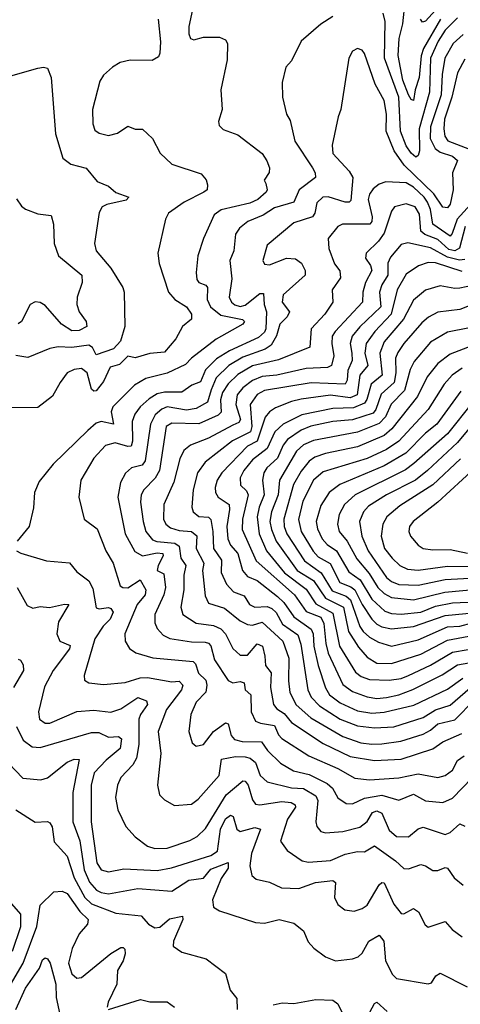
# Model space of a CAD drawing. Extents: x 1246230 to 1426786, y 660032 to 763141.
# Tile 355 of 566: x 1375981 to 1377787, y 665207 to 669242. Entities that reach past the tile are written whole.
import ezdxf

# ---------------------------------------------------------------- set-up
doc = ezdxf.new("R2010")
doc.units = 0

msp = doc.modelspace()

# ---------------------------------------------------------------- linework, layer by layer
at = {"layer": '0CON10XD'}
for points in [[(1376697.3, 669322.7), (1376674.2, 669215), (1376674.1, 669184.1), (1376681.4, 669165), (1376695, 669159.5), (1376735, 669170.4), (1376800.6, 669170.6), (1376825, 669160), (1376833.1, 669145), (1376832, 669078), (1376805.6, 668955), (1376811.1, 668875), (1376795.7, 668825), (1376798.3, 668808.3), (1376815, 668792.5), (1376875, 668771.1), (1376975, 668694.2), (1376994.6, 668664.6), (1377004.5, 668635), (1377003.5, 668616.5), (1376983.8, 668585), (1376990.5, 668570.5), (1376995.4, 668545.4), (1376991.2, 668535), (1376956.9, 668505), (1376925, 668490.3), (1376806.9, 668463.1), (1376777.6, 668442.4), (1376734, 668346), (1376711.3, 668275), (1376704, 668206), (1376707.8, 668177.8), (1376715.3, 668165.3), (1376743.8, 668153.8), (1376750.7, 668145), (1376749.7, 668095), (1376763, 668065), (1376805, 668031.5), (1376893.8, 668013.8), (1376902.2, 668005), (1376895.4, 667995), (1376786.6, 667933.4), (1376685, 667855.3), (1376661.2, 667828.8), (1376585.8, 667794.2), (1376498, 667772), (1376452.3, 667745), (1376363.3, 667655), (1376355.9, 667635), (1376366, 667584), (1376315.4, 667595.4), (1376295, 667588.3), (1376260.9, 667559.1), (1376118.9, 667421.1), (1376061, 667349), (1376042, 667305), (1376038.3, 667241.7), (1376020.5, 667165), (1375970.8, 667105)], [(1377725, 669326.7), (1377645, 669235.9), (1377632.5, 669232.5), (1377624.4, 669244.4)], [(1377706.1, 669245), (1377636.7, 669125), (1377626.3, 669093.7), (1377617.9, 669005), (1377601.4, 668955), (1377595, 668911.2), (1377585, 668915.7), (1377575, 668933.9), (1377550.9, 668995), (1377531.9, 669095), (1377536.6, 669165), (1377551.6, 669225), (1377561.4, 669315)], [(1376548.3, 669245), (1376558, 669152), (1376555.9, 669105), (1376549.9, 669090.1), (1376524.7, 669075.3), (1376433.9, 669076.1), (1376393.4, 669066.6), (1376361.8, 669048.2), (1376325, 669015.6), (1376309.2, 668990.8), (1376279.6, 668875), (1376280.4, 668815), (1376289.1, 668789.1), (1376307.3, 668777.3), (1376345, 668768.3), (1376382.2, 668777.8), (1376425, 668805.7), (1376453.9, 668793.9), (1376485, 668794.2), (1376526, 668755), (1376556.2, 668695), (1376605, 668650), (1376725, 668610), (1376745, 668586.7), (1376750.8, 668565), (1376749.2, 668545), (1376735.8, 668535), (1376655, 668494.6), (1376590.4, 668449.6), (1376578.7, 668425), (1376547, 668285), (1376552.6, 668242.6), (1376591.4, 668125), (1376617.2, 668095), (1376665.3, 668065), (1376684.6, 668035), (1376685.6, 668015), (1376647.8, 667985), (1376620.9, 667935), (1376575, 667880.3), (1376515, 667874.8), (1376455, 667856.3), (1376425, 667862.9), (1376390.2, 667829.8), (1376351.9, 667818.1), (1376325, 667759.4), (1376295, 667721.8), (1376285, 667720.3), (1376275, 667728.2), (1376257.4, 667795), (1376235, 667812.5), (1376205, 667809.3), (1376175.2, 667794.8), (1376146.9, 667755), (1376115, 667699.4), (1376055, 667652.5), (1375938.5, 667651.5)], [(1377263.9, 669256.1), (1377215, 669224.4), (1377135, 669154.2), (1377095, 669074), (1377071.7, 669048.3), (1377056.4, 668985), (1377058.5, 668925), (1377074.3, 668855), (1377089.2, 668829.2), (1377108.5, 668745), (1377180.7, 668635), (1377191.8, 668615), (1377193.3, 668595), (1377126.2, 668545), (1377105.2, 668494.8), (1377025, 668471.5), (1376978.6, 668441.4), (1376916.4, 668415), (1376882.5, 668387.5), (1376866.3, 668363.7), (1376859.4, 668295), (1376842.4, 668255), (1376850.8, 668180.8), (1376840, 668105), (1376848.8, 668085), (1376863.2, 668073.2), (1376885, 668067.2), (1376905, 668071.9), (1376965, 668120.3), (1376980.2, 668120.2), (1376983.2, 668075), (1376992.3, 668045), (1376990.2, 667975), (1376985, 667961.9), (1376960, 667940), (1376840.8, 667885), (1376788, 667852), (1376743.3, 667806.7), (1376721.7, 667758.3), (1376686.4, 667745), (1376645, 667715.3), (1376575, 667716.1), (1376545, 667708.9), (1376511.3, 667688.7), (1376475, 667656.3), (1376453, 667625), (1376442.5, 667595), (1376443.3, 667515), (1376437.5, 667495), (1376425, 667492.4), (1376372.2, 667507.8), (1376332.2, 667497.8), (1376284.6, 667445), (1376231.5, 667355), (1376223.5, 667285), (1376245.8, 667195), (1376298.5, 667155), (1376333.5, 667065), (1376364.3, 667014.3), (1376392.4, 666922.4), (1376404.2, 666915), (1376425, 666914.3), (1376475, 666946.5), (1376497.5, 666905), (1376495.2, 666885), (1376462.3, 666845), (1376411.8, 666725), (1376413.8, 666695), (1376431.1, 666665), (1376457.6, 666647.6), (1376526.8, 666626.8), (1376691.9, 666611.9), (1376702.2, 666602.2), (1376714.1, 666564.1), (1376744.3, 666535), (1376748.7, 666515), (1376744.4, 666485.6), (1376705, 666445.5), (1376682.4, 666395), (1376674.7, 666324.7), (1376688.5, 666278.5), (1376705, 666264.5), (1376735, 666271.1), (1376774.9, 666325.1), (1376825, 666360.9), (1376835.9, 666355.9), (1376847.9, 666307.9), (1376861.9, 666291.9), (1376893.6, 666283.6), (1376972, 666282), (1376996.5, 666246.5), (1377049.5, 666195), (1377103.9, 666163.9), (1377168.2, 666148.2), (1377242, 666112), (1377263.3, 666093.3), (1377285, 666052.5), (1377319.5, 666029.5), (1377345, 666027.9)], [(1377775, 669250.7), (1377725, 669199.2), (1377696.6, 669155), (1377665.1, 669085), (1377661, 668945), (1377618, 668795), (1377619.7, 668705), (1377615, 668686), (1377605, 668678.9), (1377585, 668695.3), (1377565, 668725.9), (1377542.4, 668785), (1377534.9, 668925.1), (1377477, 669085), (1377479.3, 669235), (1377470.9, 669269.1)], [(1377798.2, 669181.8), (1377758.4, 669145), (1377723.4, 669085), (1377712.4, 669017.6), (1377708.8, 668935), (1377665, 668803.3), (1377663.7, 668755), (1377683.5, 668715), (1377705, 668699.4), (1377755, 668683.4), (1377775.9, 668665), (1377755.5, 668615), (1377758.3, 668545), (1377745, 668486.2), (1377735, 668471.5), (1377715, 668474.6), (1377679.2, 668529.2), (1377556.6, 668646.6), (1377516.4, 668705), (1377483.2, 668785), (1377483.9, 668855), (1377475, 668910.8), (1377438.3, 668978.3), (1377395, 669104.2), (1377385, 669117.1), (1377365, 669124.3), (1377345, 669114), (1377329.5, 669085), (1377297.9, 668875), (1377285.9, 668844.1), (1377261.5, 668728.5), (1377264.3, 668694.3), (1377331.7, 668621.7), (1377347.1, 668595), (1377338.8, 668501.2), (1377331.2, 668495), (1377315.2, 668494.8), (1377245, 668515.8), (1377222.9, 668515), (1377198.5, 668491.5), (1377190.8, 668449.2), (1377180.8, 668435), (1377105, 668409.3), (1376995, 668318.6), (1376978.2, 668255), (1376985, 668240), (1377005, 668237.7), (1377075, 668265.3), (1377112.2, 668262.2), (1377136.1, 668245), (1377151.5, 668215), (1377151.5, 668195), (1377061.4, 668115), (1377057.1, 668085), (1377087.5, 668045), (1377077.7, 668025), (1377047.3, 667995), (1377033.7, 667946.3), (1377012.1, 667907.9), (1376987.4, 667892.6), (1376895, 667859.1), (1376838.1, 667825), (1376785.9, 667774.1), (1376765.8, 667725.8), (1376751.2, 667675), (1376705, 667649.2), (1376665, 667642.2), (1376585, 667655.5), (1376563.4, 667646.6), (1376536.6, 667623.4), (1376517, 667585), (1376495, 667433.8), (1376483, 667417), (1376440, 667405), (1376415, 667383.5), (1376394.7, 667345), (1376383.8, 667285), (1376413.2, 667135), (1376452.7, 667062.7), (1376484.4, 667044.4), (1376545, 667057.6), (1376567.5, 667055), (1376569.1, 667045), (1376548.2, 667005), (1376544.2, 666985), (1376571.5, 666971.5), (1376578.8, 666915), (1376571.6, 666885), (1376535.3, 666805), (1376535, 666770), (1376545, 666746.9), (1376569.4, 666719.4), (1376596.5, 666706.5), (1376685, 666693), (1376741.7, 666691.7), (1376755, 666687.5), (1376765, 666675.4), (1376779.3, 666619.3), (1376835, 666534.6), (1376854.2, 666524.2), (1376885, 666530), (1376900.9, 666525), (1376905.4, 666495), (1376928.5, 666475), (1376930.3, 666405), (1376947.5, 666367.5), (1376968.4, 666358.4), (1377025, 666349.2), (1377041.6, 666311.6), (1377055.7, 666295.7), (1377165.7, 666225.7), (1377285, 666173.7), (1377355, 666134.2), (1377415, 666126.9)], [(1377805, 669080.3), (1377775.1, 669024.9), (1377752.7, 668925), (1377722.4, 668835), (1377720, 668795), (1377723.3, 668765), (1377735.9, 668745.9), (1377825, 668711.3)], [(1375925, 669006.9), (1376055, 669044), (1376078, 669048), (1376095, 669043.3), (1376110, 669005), (1376127.9, 668775), (1376157.5, 668675), (1376190.6, 668650.6), (1376253.6, 668633.6), (1376299.1, 668579.1), (1376345, 668560), (1376375, 668533.8), (1376428.6, 668515), (1376417.7, 668502.3), (1376338.8, 668485), (1376319.2, 668475), (1376307.3, 668452.7), (1376288.2, 668325), (1376294.5, 668295), (1376355, 668224.5), (1376403.5, 668145), (1376409.1, 668125), (1376411.9, 667985), (1376393.6, 667925), (1376365, 667893.6), (1376295, 667868.8), (1376279.5, 667899.5), (1376265, 667908.8), (1376195, 667899.1), (1376138.5, 667901.5), (1376105, 667895.3), (1376015, 667858.5), (1375965, 667866.2)], [(1377828.4, 668485), (1377774.2, 668425), (1377754.2, 668365.8), (1377745, 668354.8), (1377675, 668404.3), (1377664.2, 668464.2), (1377653.2, 668495), (1377638.7, 668515), (1377595, 668556), (1377565, 668573.8), (1377481.8, 668578.2), (1377455, 668568.8), (1377430.5, 668549.5), (1377415, 668526.7), (1377409.8, 668505), (1377426.4, 668435), (1377424.2, 668415.8), (1377416.4, 668405), (1377304, 668405), (1377285, 668394.5), (1377246.1, 668345), (1377247.9, 668305), (1377271.8, 668241.8), (1377293.4, 668213.4), (1377296.4, 668185), (1377262.1, 668135), (1377264.6, 668085), (1377232.4, 668035), (1377175.9, 667975), (1377170.3, 667899.7), (1377042.2, 667847.8), (1376935.9, 667824.1), (1376875, 667788.4), (1376835, 667750.4), (1376811.9, 667715), (1376803.8, 667685), (1376806.4, 667633.6), (1376795, 667622), (1376715, 667585.5), (1376605, 667588.7), (1376581.4, 667575), (1376553.8, 667395), (1376536.4, 667363.6), (1376489.7, 667315), (1376479.2, 667295), (1376476.8, 667265), (1376486.6, 667185), (1376498.5, 667145), (1376525, 667110.5), (1376543.5, 667103.5), (1376616.3, 667096.3), (1376635.2, 667085), (1376641.7, 667035), (1376661.4, 667005), (1376653.2, 666965), (1376654.1, 666905), (1376641.1, 666835), (1376650.4, 666805), (1376705, 666769), (1376775, 666759.5), (1376806, 666746), (1376824.8, 666725), (1376855, 666664.6), (1376885, 666637.6), (1376915, 666637.3), (1376955, 666684.7), (1376976.7, 666675), (1376985.9, 666634.1), (1376989.1, 666595), (1377011.9, 666565), (1377008.7, 666505), (1377020.8, 666435), (1377035, 666417.2), (1377065, 666398.3), (1377095, 666361.6), (1377225.4, 666275.4), (1377335, 666221.8), (1377435, 666205.5)], [(1375967.8, 668507.8), (1375988, 668478), (1376005.4, 668465.4), (1376055, 668446.5), (1376110, 668440), (1376119.6, 668405), (1376121.8, 668325), (1376140.4, 668275), (1376235.3, 668195), (1376236.9, 668165), (1376217, 668105), (1376214.7, 668075), (1376224.5, 668045), (1376253.5, 668005), (1376255.7, 667985), (1376225, 667968.2), (1376195, 667967.1), (1376151.8, 667995), (1376125, 668025.6), (1376085, 668070.5), (1376065, 668083.5), (1376045, 668085.9), (1376024.4, 668075), (1375988.9, 668005), (1375975, 667995.5)], [(1377807, 668395), (1377784.2, 668305.8), (1377765, 668294.4), (1377740.1, 668300.1), (1377695, 668341), (1377642.2, 668362.2), (1377625.9, 668375), (1377620.2, 668445), (1377602, 668475), (1377565, 668487.5), (1377517.3, 668475), (1377505, 668458.1), (1377475, 668367.5), (1377451.4, 668335), (1377400.7, 668285), (1377398.4, 668265), (1377418.3, 668235), (1377423.9, 668215), (1377398.8, 668165), (1377388.1, 668125), (1377385.7, 668085), (1377274.3, 667965), (1377262.5, 667945), (1377260.6, 667915), (1377268.7, 667865), (1377258.8, 667825), (1377243.3, 667816.7), (1377155, 667812.5), (1377035, 667786), (1376975, 667779.5), (1376935, 667764.2), (1376895, 667733.8), (1376872.7, 667705), (1376866.6, 667665), (1376885.8, 667604.2), (1376878.9, 667591.1), (1376855, 667579.9), (1376755, 667526.8), (1376681.3, 667498.7), (1376653.5, 667476.5), (1376637.8, 667442.2), (1376613.5, 667346.5), (1376571.4, 667255), (1376570, 667195), (1376580.3, 667175), (1376599.2, 667159.2), (1376635, 667148.6), (1376685, 667144.8), (1376707.2, 667127.2), (1376703.8, 667075), (1376735.5, 667015), (1376730, 666985), (1376740.8, 666880.8), (1376755, 666851.5), (1376820.8, 666830.8), (1376885, 666778.7), (1376915, 666763.3), (1376935, 666760.5), (1376975, 666773.5), (1377059, 666695), (1377084.5, 666625), (1377082.5, 666532.5), (1377088.5, 666485), (1377114.4, 666434.4), (1377175, 666381.1), (1377305, 666304.5), (1377379, 666279), (1377425, 666272.7)], [(1377805, 668259.7), (1377783.2, 668256.8), (1377735, 668269.5), (1377665, 668307.7), (1377571.9, 668328.1), (1377545, 668321.5), (1377501.6, 668268.4), (1377490.2, 668245), (1377490.6, 668195), (1377465.5, 668155), (1377456.5, 668125), (1377461.4, 668065), (1377375, 667984), (1377344.4, 667945), (1377335.5, 667915), (1377342.4, 667875), (1377343.3, 667845), (1377326.5, 667805), (1377323.8, 667765), (1377315, 667748.9), (1377175.9, 667754.1), (1376985, 667721.9), (1376955, 667706.6), (1376925.4, 667664.6), (1376931.9, 667575), (1376927.2, 667552.8), (1376853.3, 667516.7), (1376741.7, 667428.3), (1376710.2, 667385), (1376692.7, 667315), (1376686.3, 667245), (1376691.6, 667225), (1376715, 667206.2), (1376755, 667203.2), (1376764.3, 667194.3), (1376772.7, 667145), (1376774.8, 667075), (1376807.6, 667027.6), (1376806.9, 666976.9), (1376828.7, 666928.7), (1376857.3, 666897.3), (1376901.5, 666881.5), (1376923.1, 666845), (1376944.5, 666834.5), (1376995, 666837.7), (1377015, 666829.4), (1377032, 666812), (1377057.8, 666765), (1377121.6, 666721.6), (1377133.4, 666683.4), (1377162.3, 666495), (1377176.1, 666465), (1377209.5, 666429.5), (1377295, 666375.5), (1377365, 666348.8), (1377435, 666340.5)], [(1377795, 668210.1), (1377685, 668245.2), (1377655, 668246.8), (1377615.9, 668234.1), (1377565, 668199.2), (1377528.4, 668135), (1377504.2, 668035.8), (1377437, 667965), (1377401, 667915), (1377396.3, 667875), (1377408, 667825), (1377375.1, 667784.9), (1377364, 667705), (1377335, 667693.2), (1377255, 667703.2), (1377135, 667687.1), (1377095, 667678), (1377029, 667651), (1377005, 667634.7), (1376987.4, 667612.6), (1376955, 667515.2), (1376915, 667494.5), (1376810.2, 667385), (1376790.7, 667355), (1376781.7, 667325), (1376783.8, 667305), (1376794.7, 667285), (1376839.3, 667255), (1376841.3, 667235), (1376829.6, 667165), (1376834.6, 667114.6), (1376845, 667088.4), (1376875.5, 667055), (1376894.8, 666985), (1376915, 666960.5), (1376955, 666944.4), (1377038.3, 666878.3), (1377063.6, 666853.6), (1377104.5, 666794.5), (1377175.2, 666745), (1377184.6, 666725), (1377187.2, 666675), (1377203.8, 666595), (1377234.1, 666504.1), (1377251.2, 666475), (1377295, 666441.8), (1377365, 666409.8), (1377425, 666399.7)], [(1377836.7, 668153.3), (1377785, 668142.3), (1377765, 668140), (1377705, 668151.4), (1377645, 668133.8), (1377595, 668093.3), (1377554.2, 668015), (1377475, 667921.6), (1377457.7, 667875), (1377466.8, 667785), (1377421.9, 667748.1), (1377404.6, 667685.4), (1377395, 667670.2), (1377348.6, 667651.4), (1377265, 667648.8), (1377137.1, 667622.9), (1377060.7, 667585), (1377027.3, 667552.7), (1376995.5, 667484.5), (1376935, 667438.4), (1376900.4, 667395), (1376885.2, 667365), (1376885.9, 667335), (1376911.1, 667311.1), (1376917.1, 667295), (1376894.6, 667195), (1376892.5, 667152.5), (1376950, 667025), (1377107.6, 666885), (1377155, 666816.8), (1377215, 666793.3), (1377227.3, 666767.3), (1377235.4, 666685), (1377245.3, 666645.3), (1377305, 666518.1), (1377345, 666488.8), (1377405, 666467), (1377445, 666460.5)], [(1377865, 668086), (1377785, 668054.3), (1377695, 668043.8), (1377656.2, 668023.8), (1377629.8, 668000.2), (1377554.9, 667915.1), (1377531, 667879), (1377522, 667855), (1377522.8, 667795), (1377515.4, 667755), (1377462.3, 667707.7), (1377441.3, 667645), (1377429.8, 667630.2), (1377345, 667603), (1377265.1, 667594.9), (1377173.8, 667576.2), (1377135, 667559.4), (1377078.3, 667521.7), (1377061.4, 667498.6), (1377038, 667445), (1376993.8, 667405), (1376981.4, 667385), (1376976.5, 667355), (1376983.5, 667295), (1376962.5, 667245), (1376953.8, 667205), (1376962.9, 667135), (1376992.2, 667065), (1377066.3, 666975), (1377155, 666908.4), (1377195, 666847.6), (1377265, 666810.2), (1377292.1, 666675), (1377358, 666568), (1377380.1, 666550.1), (1377415, 666538), (1377495, 666534.8)], [(1377825, 667979.8), (1377735, 667961.2), (1377665, 667920), (1377597.9, 667842.1), (1377582, 667808), (1377557.7, 667722.3), (1377503.4, 667666.6), (1377480.3, 667615), (1377455, 667586.9), (1377365, 667551.4), (1377185, 667517.1), (1377145, 667500), (1377115, 667474.2), (1377046.2, 667355), (1377040.5, 667295), (1377012.7, 667225), (1377007, 667185), (1377012.8, 667152.8), (1377032.8, 667105), (1377119, 666985), (1377185, 666943.9), (1377235, 666870.9), (1377308.2, 666835), (1377328.6, 666735), (1377370.4, 666670.4), (1377405, 666629.5), (1377445, 666605.2), (1377505, 666603.8)], [(1377834.9, 667905.1), (1377745, 667871.1), (1377695, 667833.3), (1377651.6, 667778.4), (1377612.2, 667697.8), (1377506.6, 667565), (1377475, 667538.4), (1377365, 667491.4), (1377235.1, 667464.9), (1377191.1, 667448.9), (1377167.1, 667432.9), (1377135, 667392.2), (1377103.1, 667336.9), (1377063.5, 667195), (1377064.6, 667165), (1377075.5, 667135), (1377147.8, 667025), (1377217.1, 666975), (1377262, 666902), (1377319, 666879), (1377337.2, 666865), (1377375.7, 666755.7), (1377389.1, 666735), (1377415, 666711.2), (1377451.2, 666691.2), (1377505, 666674.8)], [(1377795, 667813.5), (1377753.6, 667785), (1377721.1, 667748.9), (1377655.2, 667645), (1377535.5, 667514.5), (1377485, 667480.2), (1377405, 667443.6), (1377225, 667389), (1377185.8, 667355), (1377141.7, 667268.3), (1377123.6, 667193.6), (1377134.1, 667145), (1377183.6, 667063.6), (1377205, 667041.2), (1377253.1, 667013.1), (1377293.7, 666935), (1377338.1, 666918.1), (1377355, 666905.4), (1377385.2, 666845.2), (1377424.8, 666785), (1377445, 666765.2), (1377465, 666754.2), (1377505, 666745.8)], [(1377789.6, 667720.4), (1377691, 667585), (1377645, 667547.3), (1377564.3, 667465.7), (1377475, 667414.3), (1377292.9, 667337.1), (1377249.7, 667305), (1377215, 667251.8), (1377195.7, 667185), (1377201.3, 667155), (1377220.4, 667115), (1377240.7, 667090.7), (1377279.3, 667065), (1377329.5, 666979.5), (1377376.4, 666946.4), (1377425, 666867.4), (1377477.8, 666817.8), (1377505, 666808.1), (1377545, 666805.5)], [(1377836.6, 667673.4), (1377735.1, 667544.9), (1377597.1, 667422.9), (1377562.3, 667397.7), (1377355.9, 667295), (1377311.7, 667255), (1377290.7, 667215), (1377284.3, 667175), (1377291, 667145), (1377323.7, 667105), (1377362.8, 667032.8), (1377413, 666973), (1377449.2, 666915), (1377475, 666890.2), (1377505, 666873.6), (1377595, 666864.9)], [(1377868.9, 667621.1), (1377775, 667509.3), (1377652.3, 667395), (1377603.1, 667355), (1377485, 667294.8), (1377411, 667249), (1377389.7, 667225), (1377373.2, 667185), (1377384.1, 667125), (1377409, 667065), (1377485, 666956.1), (1377505, 666939.8), (1377535, 666927.7), (1377615, 666924.1)], [(1377787.3, 667442.7), (1377675, 667336), (1377539.7, 667250.3), (1377486.4, 667205), (1377470, 667175), (1377462.2, 667125), (1377476.1, 667075), (1377507.5, 667035), (1377538.5, 667005), (1377570.8, 666990.8), (1377615, 666986.7)], [(1377846.2, 667403.8), (1377694.7, 667265), (1377593.6, 667185), (1377578.7, 667165), (1377575.4, 667145), (1377582.7, 667125), (1377615, 667088.5), (1377635.3, 667075.3), (1377675, 667069.2), (1377745, 667070.8), (1377816.2, 667056.2)], [(1375967.8, 667065), (1375985.8, 667055.8), (1376091.2, 667025), (1376185, 667016.2), (1376215, 666978.9), (1376265, 666942.5), (1376280.4, 666910.4), (1376295, 666832.2), (1376307.5, 666827.5), (1376345, 666833.1), (1376355, 666829.2), (1376364.5, 666814.5), (1376352.2, 666785), (1376323.2, 666756.8), (1376289.2, 666705), (1376245.5, 666555), (1376247.1, 666535), (1376264, 666524), (1376325, 666518.2), (1376413.7, 666526.3), (1376475, 666544.4), (1376505, 666546.7), (1376605, 666528.4), (1376635, 666530.8), (1376649.5, 666515), (1376643.8, 666495), (1376582.4, 666415), (1376548.3, 666325), (1376559.2, 666235), (1376545.5, 666105), (1376554.3, 666065), (1376574, 666045), (1376615, 666021.4), (1376685, 666027.1), (1376712.6, 666047.4), (1376798.7, 666145), (1376808.6, 666211.4), (1376865, 666222.4), (1376905, 666220.8), (1376925.5, 666215), (1376948.2, 666198.2), (1376966.5, 666145), (1376995, 666119), (1377095, 666094.5), (1377145, 666091.2), (1377195, 666061.1), (1377202.6, 666042.6), (1377194.6, 665955), (1377198.5, 665935), (1377215, 665915.6), (1377235, 665910), (1377305, 665915.3), (1377375, 665932.8), (1377405, 665956.1), (1377427.1, 665992.9), (1377445, 665999.2), (1377465, 665989.5), (1377495, 665920.5), (1377525, 665894), (1377575, 665893.4), (1377615, 665925.4), (1377635, 665932.2), (1377725, 665902.2), (1377745, 665910.4), (1377785, 665946.4), (1377805, 665936.5)], [(1377615, 666986.7), (1377675, 666994.2), (1377735, 667002.1), (1377865, 667001.1)], [(1377615, 666924.1), (1377725, 666948), (1377875, 666955.8)], [(1375970.8, 666915), (1376011.3, 666841.3), (1376035, 666830), (1376065, 666837.8), (1376102.9, 666832.9), (1376165, 666847.2), (1376182, 666845), (1376139.5, 666775), (1376133.8, 666725), (1376145, 666695.5), (1376187.8, 666677.8), (1376185, 666663.3), (1376118.4, 666575), (1376082.5, 666507.5), (1376058.4, 666405), (1376061.8, 666375), (1376085, 666359.3), (1376105, 666358.6), (1376215, 666406.6), (1376285, 666412.2), (1376355.3, 666404.7), (1376395, 666417.5), (1376465, 666463.8), (1376501.2, 666451.2), (1376505.3, 666435), (1376475.8, 666395), (1376469.8, 666375), (1376468.8, 666271.2), (1376460.2, 666215), (1376445, 666187.7), (1376396.2, 666136.2), (1376381.8, 666105), (1376374.1, 666055), (1376383.2, 666003.2), (1376416.7, 665935), (1376455, 665893.1), (1376505, 665854.6), (1376535, 665845.9), (1376585, 665846.7), (1376677.9, 665877.9), (1376708.7, 665895), (1376743.2, 665926.8), (1376827.6, 666065), (1376895, 666122.7), (1376905, 666120.7), (1376917.2, 666105), (1376934.8, 666044.8), (1376947.1, 666027.1), (1376965, 666023.9), (1377055, 666038.6), (1377093.7, 666033.7), (1377110, 666025), (1377110.9, 666015), (1377079.2, 665965), (1377050.3, 665875), (1377077.8, 665837.8), (1377138.6, 665795), (1377165, 665790), (1377255, 665796), (1377315, 665822.3), (1377365, 665832.6), (1377395, 665832.1), (1377435, 665856.4), (1377521.6, 665795), (1377555, 665763.1), (1377575, 665761.5), (1377625, 665780), (1377644.7, 665774.7), (1377675, 665754.5), (1377695, 665754.6), (1377725, 665767.5), (1377734.6, 665764.6), (1377761.8, 665725), (1377798.6, 665695)], [(1377595, 666864.9), (1377723.8, 666896.2), (1377975, 666919)], [(1377545, 666805.5), (1377625, 666814.6), (1377685, 666838.1), (1377755, 666852.6), (1377915, 666859.4)], [(1377505, 666745.8), (1377595, 666754.9), (1377725, 666799.9), (1377993.1, 666826.9)], [(1377505, 666674.8), (1377615, 666700.8), (1377735, 666754.1), (1377785, 666756.9), (1377835, 666769.9)], [(1377505, 666603.8), (1377625, 666641.3), (1377735, 666698.8), (1377865.9, 666724.1)], [(1377495, 666534.8), (1377545, 666542.8), (1377575, 666554.1), (1377665, 666596.4), (1377755, 666650.3), (1377819.1, 666660.9)], [(1375975, 666621.4), (1375985, 666617.5), (1375995, 666597.5), (1375996.2, 666575), (1375955.8, 666505)], [(1377445, 666460.5), (1377485, 666463.9), (1377535.2, 666475.2), (1377592.6, 666497.4), (1377712.3, 666557.7), (1377775, 666598), (1377845, 666611)], [(1377425, 666399.7), (1377475, 666404.3), (1377596.8, 666433.2), (1377735, 666498.4), (1377796.9, 666543.1)], [(1377435, 666340.5), (1377515, 666344.5), (1377635, 666382.3), (1377685, 666413.5), (1377745, 666433.1), (1377826.8, 666503.2)], [(1377425, 666272.7), (1377465, 666274.8), (1377542.9, 666285), (1377635, 666314.1), (1377665, 666329.8), (1377695, 666356.3), (1377765, 666373.1), (1377845, 666454.1)], [(1375967.5, 666345), (1375995, 666288.9), (1376032.6, 666262.6), (1376065, 666258.8), (1376275, 666321.2), (1376305, 666320.4), (1376345, 666302.2), (1376386.7, 666305), (1376398.1, 666295), (1376392.5, 666255), (1376335, 666208), (1376286.2, 666155), (1376273.5, 666105), (1376273.7, 665955), (1376296.9, 665786.9), (1376315, 665758.2), (1376345, 665750), (1376407.4, 665762.6), (1376544.5, 665755.5), (1376603.5, 665766.5), (1376765, 665816.2), (1376791.8, 665835), (1376804.6, 665925), (1376825, 665966.8), (1376845, 665982.4), (1376856.2, 665976.2), (1376871.7, 665925), (1376885, 665915.2), (1376945, 665931.9), (1376968.2, 665925), (1376931.7, 665825), (1376924.7, 665774.7), (1376932.5, 665735), (1376950.2, 665720.2), (1377005, 665707.1), (1377053.6, 665683.6), (1377125, 665681.9), (1377193.8, 665706.2), (1377264.6, 665714.6), (1377275.4, 665705.4), (1377270.9, 665645), (1377285.4, 665615.4), (1377313.9, 665593.9), (1377351.7, 665588.3), (1377385, 665599.1), (1377405, 665612.7), (1377455, 665696.9), (1377465, 665705.6), (1377475, 665704.4), (1377515, 665617.8), (1377545, 665578.6), (1377555, 665577.8), (1377595, 665599.2), (1377615.2, 665585.2), (1377642.7, 665532.7), (1377655, 665522.5), (1377725, 665545.7), (1377753.3, 665513.3), (1377795, 665483.5)], [(1377435, 666205.5), (1377545, 666212), (1377675, 666253.5), (1377715, 666282.5), (1377793.7, 666316.3)], [(1377415, 666126.9), (1377535, 666134.8), (1377615, 666151.9), (1377695, 666136.7), (1377725, 666144.7), (1377755, 666166.1), (1377775, 666206.4), (1377803.1, 666225)], [(1375935.3, 666195), (1375993.8, 666133.8), (1376067.4, 666127.4), (1376095, 666135.5), (1376175, 666199.2), (1376205, 666211.2), (1376225, 666210), (1376198.4, 666075), (1376199.2, 665955), (1376227.1, 665877.1), (1376245, 665757.7), (1376267.2, 665707.2), (1376296.4, 665675), (1376315, 665664.5), (1376345, 665659.5), (1376465, 665681.5), (1376605, 665670.3), (1376675, 665716), (1376735, 665724.2), (1376765, 665760.7), (1376835, 665787.5), (1376835.2, 665765), (1376807.4, 665722.6), (1376771.1, 665635), (1376775.3, 665605.3), (1376799.4, 665589.4), (1376947.6, 665542.4), (1376985, 665539.5), (1377045, 665554.6), (1377105, 665539.4), (1377145, 665507.5), (1377162.9, 665462.9), (1377187.1, 665437.1), (1377235, 665401.4), (1377275, 665384.6), (1377345, 665392.9), (1377368.2, 665401.8), (1377385, 665416.5), (1377411.6, 665465), (1377455, 665490), (1377473.5, 665465), (1377480, 665385), (1377508.5, 665328.5), (1377525, 665312.7), (1377655, 665290), (1377668.6, 665295), (1377686.4, 665323.6), (1377705, 665334.6), (1377815, 665278.5)], [(1377345, 666027.9), (1377395, 666051.1), (1377465, 666063.7), (1377535, 666043.5), (1377595, 666067.6), (1377645, 666041.4), (1377715, 666034.2), (1377755, 666051.2), (1377835, 666135.3)], [(1375965, 666003.5), (1376045, 665953.3), (1376095, 665955.4), (1376105, 665950.6), (1376114.1, 665934.1), (1376122.2, 665872.2), (1376175, 665814.6), (1376204.8, 665725), (1376247.9, 665645), (1376275, 665618.9), (1376375, 665580), (1376479.5, 665569.5), (1376509.6, 665535), (1376535, 665520), (1376555, 665523.1), (1376595, 665557.3), (1376648.6, 665568.6), (1376650, 665555), (1376611.8, 665465), (1376609.6, 665445), (1376645, 665420), (1376745, 665392.5), (1376825, 665333.3), (1376844, 665265), (1376870.5, 665230.5), (1376872.9, 665185)], [(1375861.7, 665148.3), (1375995.3, 665374.7), (1376051, 665525), (1376065, 665613.1), (1376121.7, 665668.3), (1376155, 665670.8), (1376175, 665660.6), (1376227.2, 665587.2), (1376261.2, 665555), (1376259.2, 665535), (1376224.4, 665495.6), (1376196.6, 665435), (1376180.8, 665375), (1376195, 665331.5), (1376215, 665313.3), (1376235, 665316.1), (1376354.9, 665415.1), (1376395, 665439.7), (1376405, 665440), (1376412.1, 665432.1), (1376413.9, 665413.9), (1376405.3, 665385), (1376381.9, 665345), (1376379.1, 665289.1), (1376344.1, 665215), (1376339.5, 665195)], [(1375951.6, 665425), (1375986.4, 665525), (1375985.6, 665575.6), (1375939, 665629)], [(1375964.8, 665185), (1376005, 665273.1), (1376062.9, 665355), (1376075, 665389.2), (1376085, 665396.7), (1376095, 665392.5), (1376106.4, 665375), (1376129.6, 665289.6), (1376130.5, 665235), (1376145.4, 665165)], [(1376345, 665185.8), (1376476.7, 665226.7), (1376515, 665217.3), (1376585, 665217.5), (1376616.2, 665195)], [(1377020, 665205), (1377056.8, 665213.2), (1377105, 665210), (1377195, 665226.4), (1377265, 665223.3), (1377285, 665208.6), (1377312.6, 665152.6)], [(1377397.8, 665142.2), (1377435, 665210), (1377445, 665215.7), (1377486.6, 665176.6)]]:
    msp.add_lwpolyline(points, dxfattribs=at)

doc.saveas('drawing.dxf')
